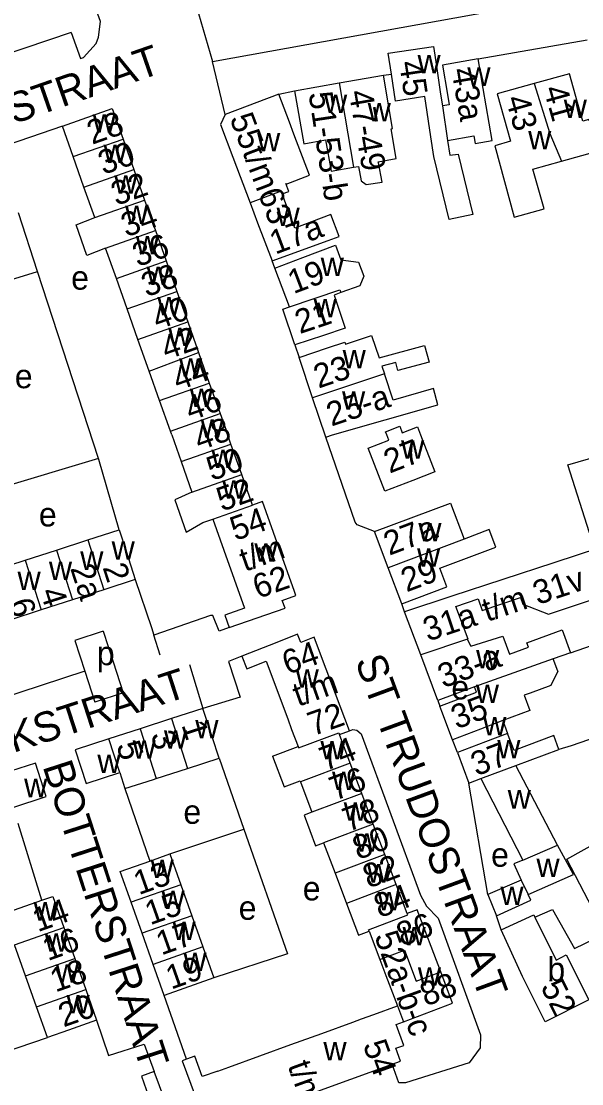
# Model space of a CAD drawing. Extents: x 159261 to 160849, y 382514 to 384534.
# Drawn here: x 159683.3 to 159776.9, y 383141.6 to 383319.1 of the extents above; entities that cross this region are included whole.
import ezdxf

# ---------------------------------------------------------------- set-up
doc = ezdxf.new("R2010")
doc.units = 0
for name, color, linetype in [('BLT_Basislijn', 7, 'Continuous'), ('BLT_Bebouwing', 7, 'Continuous'), ('BLT_Centroide', 7, 'Continuous'), ('BLT_Huisnummer', 7, 'Continuous'), ('BLT_Huisnummer_ tussenligend', 7, 'Continuous'), ('BLT_Huisnummer_reeks', 7, 'Continuous'), ('BLT_Onderdoorgang_en_onderverdeling', 7, 'Continuous'), ('BLT_Onderverdeling_panden', 7, 'Continuous'), ('BLT_Straatnaam', 7, 'Continuous'), ('BLT_Vlakafsluiter', 7, 'Continuous')]:
    doc.layers.add(name, color=color, linetype=linetype)

msp = doc.modelspace()

# ---------------------------------------------------------------- linework, layer by layer
at = {"layer": 'BLT_Basislijn'}
for p, q in [((159691.65, 383317.22), (159693.21, 383312.88)), ((159759.6, 383312.8), (159777.82, 383316.01)), ((159743.78, 383310.07), (159745.13, 383310.27)), ((159726.31, 383306.92), (159728.95, 383307.5)), ((159690.2, 383301.58), (159679.15, 383297.77)), ((159686.02, 383277.28), (159682.85, 383287.11)), ((159725.66, 383277.87), (159725.2, 383279.1)), ((159668.59, 383271.93), (159686.02, 383277.28)), ((159696.21, 383246.1), (159686.02, 383277.28)), ((159729.02, 383265.04), (159729.71, 383262.94)), ((159696.21, 383246.1), (159678.66, 383240.78)), ((159747.28, 383220.47), (159746.87, 383221.79)), ((159697, 383217.22), (159692.25, 383215.66)), ((159697, 383217.22), (159698.68, 383212.09)), ((159775, 383213.64), (159788.52, 383218.25)), ((159692.25, 383215.66), (159693.93, 383210.53)), ((159706.53, 383213.22), (159705.48, 383216.56)), ((159698.68, 383212.09), (159700.36, 383206.96)), ((159693.93, 383210.53), (159671.44, 383203.17)), ((159693.93, 383210.53), (159695.6, 383205.4)), ((159711.42, 383211.64), (159713.65, 383204.33)), ((159700.36, 383206.96), (159695.6, 383205.4)), ((159752.88, 383205.64), (159753.21, 383204.72)), ((159782.87, 383200.78), (159775.15, 383198.07)), ((159775.15, 383198.07), (159773.09, 383197.47)), ((159716.34, 383196.01), (159720.47, 383184.18)), ((159700.62, 383190.93), (159704.77, 383178.83)), ((159761.21, 383173.26), (159758.07, 383191.86)), ((159686.78, 383172.31), (159682.81, 383185.11)), ((159708.14, 383180.02), (159720.47, 383184.18)), ((159763.47, 383167.35), (159762.66, 383169.71)), ((159710.9, 383145.73), (159707.18, 383156.4))]:
    msp.add_line(p, q, dxfattribs=at)
for points in [[(159715.23, 383312.36), (159805.73, 383328.75), (159845.85, 383336.5)], [(159693.21, 383312.88), (159693.73, 383313.07), (159695.83, 383315.38), (159696.23, 383316.42), (159696.55, 383319.07), (159695.05, 383323.24)], [(159691.65, 383317.22), (159664.28, 383307.96), (159665.87, 383303.13)], [(159717.35, 383303.53), (159715.23, 383312.36)], [(159742.3, 383233.86), (159739.4, 383234.97), (159739.08, 383235.45), (159734.18, 383249.64)], [(159699.68, 383234.16), (159696.28, 383245.88), (159696.21, 383246.1)], [(159702.36, 383225.84), (159705.09, 383217.83), (159705.48, 383216.56)], [(159718.04, 383217.83), (159716.34, 383217.26), (159715.3, 383219.85), (159714.92, 383219.85), (159705.48, 383216.56)], [(159720.17, 383213.04), (159717.93, 383212.17), (159719.86, 383206.2), (159713.65, 383204.33)], [(159738.12, 383200.61), (159738.69, 383200.82), (159739.36, 383200.71), (159740.06, 383200.07), (159749.99, 383173.15), (159750.96, 383171.33), (159752.92, 383169.32), (159759.97, 383149.82)], [(159720.47, 383184.18), (159727.75, 383163.35), (159715.46, 383159.33)], [(159671.08, 383166.8), (159668.56, 383165.93), (159675.39, 383145.17), (159687.69, 383149.36)], [(159695.9, 383152.27), (159697.89, 383146.34), (159703.86, 383148.26), (159705.51, 383143.67)], [(159759.97, 383149.82), (159759.93, 383147.66), (159758.11, 383145.14), (159747.45, 383141.79), (159746.38, 383141.79), (159745.23, 383144.89)]]:
    msp.add_lwpolyline(points, dxfattribs=at)
at = {"layer": 'BLT_Bebouwing'}
for p, q in [((159759.6, 383312.8), (159753.64, 383311.77)), ((159736.37, 383308.79), (159743.78, 383310.07)), ((159728.95, 383307.5), (159736.37, 383308.79)), ((159726.31, 383306.92), (159717.35, 383303.53)), ((159754.79, 383305.16), (159753.64, 383304.95)), ((159691.99, 383296.5), (159690.2, 383301.58)), ((159700.31, 383299.42), (159702.11, 383294.33)), ((159693.79, 383291.41), (159691.99, 383296.5)), ((159718.65, 383296.39), (159721.54, 383288.77)), ((159702.11, 383294.33), (159703.91, 383289.24)), ((159695.59, 383286.32), (159693.79, 383291.41)), ((159703.91, 383289.24), (159705.71, 383284.15)), ((159721.54, 383288.77), (159722.79, 383285.46)), ((159722.79, 383285.46), (159725.2, 383279.1)), ((159705.71, 383284.15), (159707.51, 383279.06)), ((159699.2, 383276.14), (159697.39, 383281.23)), ((159707.51, 383279.06), (159709.31, 383273.97)), ((159728.11, 383271.39), (159725.66, 383277.87)), ((159701, 383271.05), (159699.2, 383276.14)), ((159709.31, 383273.97), (159711.11, 383268.88)), ((159702.8, 383265.95), (159701, 383271.05)), ((159711.11, 383268.88), (159712.92, 383263.75)), ((159712.92, 383263.75), (159714.72, 383258.66)), ((159731.97, 383256.21), (159729.71, 383262.94)), ((159714.72, 383258.66), (159716.52, 383253.57)), ((159708.21, 383250.64), (159706.41, 383255.74)), ((159734.18, 383249.64), (159731.97, 383256.21)), ((159716.52, 383253.57), (159717.79, 383250)), ((159708.44, 383250), (159708.21, 383250.64)), ((159708.44, 383250), (159710.02, 383245.55)), ((159718.33, 383248.48), (159717.79, 383250)), ((159720.13, 383243.39), (159718.33, 383248.48)), ((159710.02, 383245.55), (159711.82, 383240.47)), ((159721.93, 383238.3), (159720.13, 383243.39)), ((159713.63, 383235.36), (159715.31, 383235.96)), ((159715.31, 383235.96), (159717.15, 383230.77)), ((159694.44, 383232.47), (159699.68, 383234.16)), ((159744.58, 383227.83), (159742.3, 383233.86)), ((159689.21, 383230.78), (159694.44, 383232.47)), ((159683.98, 383229.09), (159689.21, 383230.78)), ((159717.15, 383230.77), (159720.57, 383221.07)), ((159728.87, 383224), (159727.27, 383228.52)), ((159746.87, 383221.79), (159744.58, 383227.83)), ((159702.36, 383225.84), (159697.13, 383224.15)), ((159697.13, 383224.15), (159691.9, 383222.46)), ((159729.15, 383223.19), (159728.87, 383224)), ((159686.66, 383220.77), (159681.42, 383219.08)), ((159691.9, 383222.46), (159686.66, 383220.77)), ((159750.02, 383213.29), (159747.28, 383220.47)), ((159758.39, 383214.72), (159757.82, 383215.88)), ((159726.01, 383215.35), (159720.17, 383213.04)), ((159734.23, 383210.9), (159732.62, 383215.16)), ((159775, 383213.64), (159772.13, 383212.62)), ((159724.23, 383212.2), (159727.8, 383202.59)), ((159772.89, 383210.55), (159772.13, 383212.62)), ((159738.12, 383200.61), (159734.23, 383210.9)), ((159713.65, 383204.33), (159708.42, 383202.64)), ((159708.42, 383202.64), (159703.18, 383200.94)), ((159763.73, 383202.29), (159764.53, 383200.15)), ((159703.18, 383200.94), (159697.93, 383199.25)), ((159736.44, 383199.98), (159738.12, 383200.61)), ((159738.25, 383195.18), (159736.44, 383199.98)), ((159725.24, 383196.36), (159729.53, 383197.99)), ((159756.14, 383196.98), (159755.32, 383199.11)), ((159711.1, 383194.32), (159716.34, 383196.01)), ((159756.14, 383196.98), (159758.07, 383191.86)), ((159765.9, 383194.82), (159773.09, 383197.47)), ((159705.87, 383192.63), (159711.1, 383194.32)), ((159740.16, 383190.12), (159738.25, 383195.18)), ((159772.84, 383181.49), (159765.9, 383194.82)), ((159699.75, 383193.62), (159700.62, 383190.93)), ((159758.07, 383191.86), (159760.03, 383192.6)), ((159729.95, 383192.07), (159731.86, 383187.01)), ((159742.1, 383185), (159740.16, 383190.12)), ((159744.01, 383179.95), (159742.1, 383185)), ((159733.8, 383181.88), (159735.71, 383176.82)), ((159704.77, 383178.83), (159708.14, 383180.02)), ((159708.14, 383180.02), (159709.96, 383174.89)), ((159745.92, 383174.9), (159744.01, 383179.95)), ((159735.71, 383176.82), (159737.62, 383171.77)), ((159709.96, 383174.89), (159711.79, 383169.7)), ((159747.76, 383170.07), (159745.92, 383174.9)), ((159761.21, 383173.26), (159762.66, 383169.71)), ((159703.51, 383166.77), (159701.67, 383171.95)), ((159737.62, 383171.77), (159739.62, 383166.48)), ((159711.79, 383169.7), (159713.63, 383164.52)), ((159690.41, 383167.76), (159692.25, 383162.57)), ((159705.34, 383161.58), (159703.51, 383166.77)), ((159739.62, 383166.48), (159741.39, 383167.15)), ((159741.39, 383167.15), (159743.2, 383162.38)), ((159684.04, 383159.67), (159682.2, 383164.85)), ((159713.63, 383164.52), (159715.46, 383159.33)), ((159692.25, 383162.57), (159694.08, 383157.39)), ((159707.18, 383156.4), (159705.34, 383161.58)), ((159685.88, 383154.48), (159684.04, 383159.67)), ((159715.46, 383159.33), (159707.18, 383156.4)), ((159694.08, 383157.39), (159695.9, 383152.27)), ((159778.07, 383155.68), (159770.81, 383151.97)), ((159687.69, 383149.36), (159685.88, 383154.48)), ((159733.49, 383150.06), (159738.66, 383151.93)), ((159728.32, 383148.18), (159733.49, 383150.06)), ((159723.14, 383146.31), (159728.32, 383148.18)), ((159717.97, 383144.44), (159723.14, 383146.31)), ((159714.51, 383133.8), (159745.23, 383144.89)), ((159716.12, 383143.77), (159717.97, 383144.44))]:
    msp.add_line(p, q, dxfattribs=at)
for points in [[(159745.13, 383310.27), (159744.6, 383313.76), (159752.14, 383314.9), (159752.64, 383311.59)], [(159752.64, 383311.59), (159753.34, 383306.92), (159753.64, 383304.95)], [(159753.64, 383311.77), (159754.5, 383306.84), (159754.79, 383305.16)], [(159754.5, 383299.21), (159758.86, 383299.97), (159759.08, 383298.7), (159761.96, 383299.21), (159760.46, 383307.88), (159759.6, 383312.8)], [(159738.81, 383294.72), (159739.63, 383294.86), (159740.05, 383292.44), (159740.89, 383291.85), (159743.59, 383292.25), (159742.96, 383295.44), (159742.93, 383295.63), (159745.94, 383296.16), (159745.08, 383301.12), (159745.32, 383301.17), (159744.64, 383305.15), (159743.78, 383310.07)], [(159752.23, 383296.49), (159751.7, 383299.81), (159750.68, 383306.52), (159745.81, 383305.78), (159745.13, 383310.27)], [(159777.08, 383302.43), (159776.21, 383305.53), (159774.87, 383310.34), (159768.93, 383308.68)], [(159768.93, 383308.68), (159762.78, 383306.96), (159764.99, 383299.07), (159762.38, 383298.29), (159765.6, 383286.38), (159770.6, 383287.78), (159768.75, 383294.39), (159773.53, 383295.73)], [(159731.43, 383293.38), (159728.83, 383300.25), (159728.08, 383302.24), (159726.31, 383306.92)], [(159728.95, 383307.5), (159730.48, 383298.64), (159734.14, 383299.27), (159735.04, 383294.07), (159738.81, 383294.72)], [(159690.2, 383301.58), (159698.5, 383304.52), (159700.31, 383299.42)], [(159717.35, 383303.53), (159716.59, 383301.85), (159718.65, 383296.39)], [(159773.53, 383295.73), (159779.3, 383297.35), (159780.23, 383294.03), (159782.52, 383291.04), (159783.74, 383291.45), (159784.51, 383289.92), (159786.24, 383290.62), (159784.17, 383295.14), (159780.64, 383303.16), (159778.15, 383302.46), (159778.08, 383302.7), (159777.08, 383302.43)], [(159754.5, 383299.21), (159754.88, 383296.71), (159756.25, 383296.92), (159758.69, 383286.8), (159754.78, 383286.01), (159752.23, 383296.49)], [(159726.86, 383290.25), (159728.01, 383290.69), (159727.5, 383292.03), (159727.55, 383291.89), (159731.43, 383293.38)], [(159725.2, 383279.1), (159734.57, 383282.47), (159736.41, 383283.17), (159735.02, 383286.84), (159729.01, 383284.57), (159726.86, 383290.25)], [(159697.39, 383281.23), (159694.28, 383279.98), (159692.48, 383285.08), (159695.59, 383286.32)], [(159725.66, 383277.87), (159730.33, 383279.64), (159735.78, 383281.7), (159736.7, 383279.28), (159739.62, 383278.87), (159740.49, 383276.55), (159739.84, 383274.9), (159736.7, 383273.82)], [(159736.7, 383273.82), (159735.54, 383273.37), (159737.39, 383267.86), (159733.76, 383266.64), (159729.02, 383265.04)], [(159729.02, 383265.04), (159727.01, 383271.02), (159728.11, 383271.39)], [(159704.68, 383260.64), (159702.8, 383265.95)], [(159729.71, 383262.94), (159734.45, 383264.53), (159737.32, 383265.5), (159737.43, 383265.17), (159741.8, 383266.64), (159743.05, 383262.9), (159750.66, 383264.94), (159751.41, 383262.15), (159746.22, 383260.76), (159745.86, 383262.1), (159743.53, 383261.47), (159743.95, 383260.24)], [(159706.41, 383255.74), (159704.68, 383260.64)], [(159734.18, 383249.64), (159735.28, 383250), (159752.88, 383255.06), (159752.16, 383257.79), (159745.42, 383255.79), (159743.95, 383260.24)], [(159744.34, 383250), (159744.13, 383250.54), (159746.51, 383251.47), (159746.94, 383250.37), (159749.46, 383251.36), (159749.99, 383250)], [(159749.99, 383250), (159752.39, 383243.86), (159748.7, 383242.42), (159744.04, 383240.6), (159741.23, 383247.79), (159744.68, 383249.14), (159744.34, 383250)], [(159778.21, 383233.67), (159774.6, 383245.01), (159791.85, 383250)], [(159711.82, 383240.47), (159708.96, 383239.15), (159710.86, 383233.78), (159713.63, 383235.36)], [(159727.27, 383228.52), (159723.6, 383238.89), (159721.93, 383238.3)], [(159742.3, 383233.86), (159754.96, 383238.64), (159757.24, 383232.61)], [(159766.66, 383222.87), (159767.04, 383221.77), (159771.34, 383220.08), (159809.25, 383232.69), (159806.84, 383240.03), (159792.18, 383235.21)], [(159699.68, 383234.16), (159700.83, 383230.6), (159702.36, 383225.84)], [(159746.87, 383221.79), (159754.38, 383224.62), (159753.19, 383227.76), (159762.53, 383231.28), (159761.43, 383234.19), (159757.24, 383232.61)], [(159779.85, 383231.16), (159772.25, 383228.67)], [(159678.73, 383227.4), (159683.49, 383228.94), (159683.98, 383229.09)], [(159772.25, 383228.67), (159755.23, 383223.08), (159747.28, 383220.47)], [(159718.04, 383217.83), (159727.4, 383221.1), (159726.87, 383222.38), (159729.15, 383223.19)], [(159757.82, 383215.88), (159757.93, 383215.92), (159755.85, 383221.35), (159759.59, 383222.62), (159760.25, 383220.68), (159766.66, 383222.87)], [(159720.57, 383221.07), (159717.3, 383219.92), (159718.04, 383217.83)], [(159758.39, 383214.72), (159763.71, 383216.41), (159764.86, 383213.37), (159768.02, 383214.54), (159767.74, 383215.29), (159773.64, 383217.47), (159775, 383213.64)], [(159732.62, 383215.16), (159732.22, 383216.21), (159729.97, 383215.36), (159729.46, 383216.71), (159726.01, 383215.35)], [(159720.17, 383213.04), (159720.96, 383210.96), (159724.23, 383212.2)], [(159752.88, 383205.64), (159750.02, 383213.29)], [(159772.89, 383210.55), (159771.73, 383208.16), (159768.27, 383206.9), (159767.26, 383206.53), (159768.22, 383203.99), (159763.73, 383202.29)], [(159758.97, 383207.94), (159752.88, 383205.64)], [(159753.21, 383204.72), (159759.32, 383207.02)], [(159759.32, 383207.02), (159758.97, 383207.94)], [(159716.34, 383196.01), (159715.18, 383199.57), (159713.65, 383204.33)], [(159755.32, 383199.11), (159753.56, 383203.79), (159753.21, 383204.72)], [(159727.8, 383202.59), (159728.46, 383200.81), (159729.53, 383197.99)], [(159773.09, 383197.47), (159772.24, 383199.79), (159765.6, 383197.29), (159764.53, 383200.15)], [(159697.93, 383199.25), (159692.32, 383197.43), (159694.14, 383191.81), (159699.75, 383193.62)], [(159725.24, 383196.36), (159727.19, 383191.22), (159729.89, 383192.23), (159729.95, 383192.07)], [(159681.93, 383187.8), (159687.48, 383189.6), (159685.67, 383195.18), (159680.13, 383193.39)], [(159700.62, 383190.93), (159705.38, 383192.47), (159705.87, 383192.63)], [(159760.03, 383192.6), (159767.05, 383179)], [(159731.86, 383187.01), (159730.53, 383186.51), (159732.45, 383181.37), (159733.8, 383181.88)], [(159780.88, 383166.75), (159774.39, 383179.15), (159780.22, 383182.37), (159783, 383178.04), (159786.13, 383173.17)], [(159767.93, 383173.28), (159775.52, 383176.58), (159772.84, 383181.49)], [(159701.67, 383171.95), (159699.85, 383177.09), (159704.77, 383178.83)], [(159767.05, 383179), (159765.58, 383178.37), (159766.81, 383175.64)], [(159766.81, 383175.64), (159761.21, 383173.26)], [(159686.78, 383172.31), (159688.58, 383172.94), (159690.41, 383167.76)], [(159762.66, 383169.71), (159768.38, 383172.29), (159767.93, 383173.28)], [(159680.37, 383170.04), (159682.2, 383170.69), (159686.78, 383172.31)], [(159753.35, 383160.33), (159749.43, 383170.72), (159747.76, 383170.07)], [(159763.47, 383167.35), (159768.89, 383169.86), (159769.08, 383169.49)], [(159769.08, 383169.49), (159772.04, 383170.77), (159775.71, 383164.22), (159780.88, 383166.75)], [(159770.81, 383151.97), (159767.01, 383159.57), (159763.47, 383167.35)], [(159743.2, 383162.38), (159744.19, 383159.75), (159746.11, 383154.68)], [(159747.13, 383152), (159755.34, 383155.11), (159753.35, 383160.33)], [(159738.66, 383151.93), (159740.15, 383152.47), (159742.2, 383153.21), (159746.11, 383154.68)], [(159695.9, 383152.27), (159691.18, 383150.6), (159687.69, 383149.36)], [(159745.88, 383147.59), (159747.2, 383148.05), (159745.93, 383151.54), (159747.13, 383152)], [(159716.12, 383143.77), (159713.55, 383142.84), (159712.32, 383146.25), (159710.9, 383145.73)], [(159745.23, 383144.89), (159746.65, 383145.41), (159745.88, 383147.59)], [(159710.9, 383145.73), (159710.21, 383145.48), (159714.51, 383133.8)], [(159705.51, 383143.67), (159703.38, 383142.89), (159704.58, 383139.58), (159700.3, 383138.03)], [(159709.81, 383132.17), (159705.51, 383143.67)]]:
    msp.add_lwpolyline(points, dxfattribs=at)
at = {"layer": 'BLT_Onderdoorgang_en_onderverdeling'}
for points in [[(159763.73, 383202.29), (159760, 383200.88), (159755.32, 383199.11)], [(159764.53, 383200.15), (159760.81, 383198.75), (159756.14, 383196.98)]]:
    msp.add_lwpolyline(points, dxfattribs=at)
at = {"layer": 'BLT_Onderverdeling_panden'}
for p, q in [((159736.37, 383308.79), (159738.81, 383294.72)), ((159753.64, 383304.95), (159754.5, 383299.21)), ((159691.99, 383296.5), (159700.31, 383299.42)), ((159693.79, 383291.41), (159702.11, 383294.33)), ((159695.59, 383286.32), (159703.91, 383289.24)), ((159697.39, 383281.23), (159705.71, 383284.15)), ((159699.2, 383276.14), (159707.51, 383279.06)), ((159701, 383271.05), (159709.31, 383273.97)), ((159702.8, 383265.95), (159711.11, 383268.88)), ((159704.68, 383260.64), (159712.92, 383263.75)), ((159743.95, 383260.24), (159731.97, 383256.21)), ((159706.41, 383255.74), (159714.72, 383258.66)), ((159708.21, 383250.64), (159716.52, 383253.57)), ((159710.02, 383245.55), (159718.33, 383248.48)), ((159711.82, 383240.47), (159720.13, 383243.39)), ((159715.31, 383235.96), (159721.93, 383238.3)), ((159694.44, 383232.47), (159697.13, 383224.15)), ((159757.24, 383232.61), (159744.58, 383227.83)), ((159689.21, 383230.78), (159691.9, 383222.46)), ((159683.98, 383229.09), (159686.66, 383220.77)), ((159772.13, 383212.62), (159758.97, 383207.94)), ((159708.42, 383202.64), (159711.1, 383194.32)), ((159703.18, 383200.94), (159705.87, 383192.63)), ((159699.75, 383193.62), (159697.93, 383199.25)), ((159738.25, 383195.18), (159729.95, 383192.07)), ((159760.03, 383192.6), (159765.9, 383194.82)), ((159740.16, 383190.12), (159731.86, 383187.01)), ((159742.1, 383185), (159733.8, 383181.88)), ((159744.01, 383179.95), (159735.71, 383176.82)), ((159767.05, 383179), (159772.84, 383181.49)), ((159709.96, 383174.89), (159701.67, 383171.95)), ((159745.92, 383174.9), (159737.62, 383171.77)), ((159766.81, 383175.64), (159767.93, 383173.28)), ((159711.79, 383169.7), (159703.51, 383166.77)), ((159682.2, 383164.85), (159690.41, 383167.76)), ((159713.63, 383164.52), (159705.34, 383161.58)), ((159684.04, 383159.67), (159692.25, 383162.57)), ((159685.88, 383154.48), (159694.08, 383157.39)), ((159746.11, 383154.68), (159747.13, 383152))]:
    msp.add_line(p, q, dxfattribs=at)
for points in [[(159768.93, 383308.68), (159771.58, 383300.34), (159773.53, 383295.73)], [(159726.86, 383290.25), (159726.69, 383290.72), (159721.54, 383288.77)], [(159728.11, 383271.39), (159736.53, 383274.27), (159736.7, 383273.82)], [(159757.82, 383215.88), (159750.02, 383213.29)], [(159729.53, 383197.99), (159729.63, 383197.73), (159736.35, 383200.23), (159736.44, 383199.98)], [(159741.39, 383167.15), (159741.31, 383167.37), (159747.84, 383169.85), (159747.76, 383170.07)], [(159769.08, 383169.49), (159772.64, 383162.31), (159774.31, 383163.15), (159778.07, 383155.68)], [(159743.2, 383162.38), (159747.3, 383163.93), (159749.24, 383158.78), (159753.35, 383160.33)]]:
    msp.add_lwpolyline(points, dxfattribs=at)
at = {"layer": 'BLT_Vlakafsluiter'}
msp.add_line((159711.64, 383324.71), (159715.23, 383312.36), dxfattribs=at)

# ---------------------------------------------------------------- texts
at = {"layer": 'BLT_Centroide'}
for s, p in [('w', (159749.47, 383310.42)), ('w', (159757.8, 383308.31)), ('w', (159733.88, 383303.78)), ('w', (159773.89, 383302.95)), ('w', (159741.16, 383302.38)), ('w', (159695.25, 383300.5)), ('w', (159767.95, 383297.72)), ('w', (159722.7, 383297.39)), ('w', (159697.05, 383295.41)), ('w', (159698.84, 383290.31)), ('w', (159700.65, 383285.25)), ('w', (159725.95, 383284.91)), ('w', (159702.45, 383280.16)), ('w', (159733.32, 383276.53)), ('w', (159704.25, 383275.06)), ('e', (159691.65, 383274.27)), ('w', (159706.05, 383269.97)), ('w', (159732.13, 383269.66)), ('w', (159707.86, 383264.84)), ('w', (159736.98, 383261.12)), ('w', (159709.67, 383259.75)), ('e', (159682.24, 383257.81)), ('w', (159711.47, 383254.66)), ('w', (159736.88, 383254.22)), ('w', (159713.27, 383249.56)), ('w', (159715.07, 383244.47)), ('w', (159746.73, 383246.03)), ('w', (159716.88, 383239.38)), ('e', (159686.26, 383234.73)), ('w', (159749.62, 383232.25)), ('w', (159698.41, 383229.16)), ('w', (159722.23, 383228.86)), ('w', (159693.17, 383227.47)), ('w', (159749.41, 383228)), ('w', (159687.94, 383225.78)), ('w', (159682.7, 383224.09)), ('p', (159695.93, 383211.55)), ('w', (159759.26, 383211.03)), ('w', (159729.14, 383207.8)), ('e', (159755.13, 383205.84)), ('w', (159759.22, 383205.25)), ('w', (159712.38, 383199.31)), ('w', (159760.44, 383199.81)), ('w', (159707.14, 383197.62)), ('w', (159701.91, 383195.94)), ('w', (159733.27, 383195.84)), ('w', (159762.8, 383196)), ('w', (159696.03, 383193.53)), ('w', (159683.8, 383189.5)), ('w', (159735.21, 383190.69)), ('w', (159764.54, 383187.61)), ('e', (159710.39, 383185.06)), ('w', (159737.16, 383185.56)), ('w', (159739.09, 383180.41)), ('e', (159761.76, 383177.89)), ('w', (159704.91, 383176)), ('w', (159741.04, 383175.25)), ('w', (159769.34, 383176.16)), ('e', (159730.32, 383172.27)), ('w', (159706.73, 383170.81)), ('w', (159742.8, 383170.62)), ('w', (159763.32, 383171.49)), ('w', (159685.39, 383168.91)), ('e', (159719.62, 383169.03)), ('w', (159708.57, 383165.66)), ('w', (159746.98, 383164.75)), ('w', (159687.23, 383163.72)), ('w', (159710.4, 383160.47)), ('b', (159771.16, 383158.77)), ('w', (159689.06, 383158.53)), ('w', (159749.54, 383158)), ('w', (159690.88, 383153.38)), ('w', (159733.77, 383145.53))]:
    msp.add_text(s, height=4, dxfattribs=at).set_placement(p)
at = {"layer": 'BLT_Huisnummer'}
for s, rotation, p in [('45', 278.5869, (159746.39, 383312.24)), ('43a', 279.8567, (159755.11, 383311.01)), ('41', 285.6269, (159770.47, 383307.82)), ('43', 285.629, (159764.15, 383306.19)), ('28', 19.3787, (159695.15, 383298.46)), ('32', 19.3787, (159699.18, 383288.25)), ('17a', 20.729, (159725.73, 383280.1)), ('36', 19.3812, (159702.75, 383278.03)), ('19', 20.729, (159728.77, 383273.51)), ('40', 19.3797, (159706.06, 383267.53)), ('21', 18.5908, (159729.82, 383266.84)), ('44', 19.4729, (159709.45, 383257.36)), ('23', 18.5973, (159732.94, 383257.74)), ('48', 19.4729, (159713.04, 383247.34)), ('27', 21.346, (159744.81, 383243.53)), ('52', 19.4776, (159716.8, 383237.19)), ('27a', 20.693, (159744.75, 383229.82)), ('2a', 287.894, (159691.46, 383227.76)), ('2', 287.894, (159696.87, 383227.9)), ('29', 20.6928, (159747.64, 383223.7)), ('6', 287.8846, (159681.23, 383222.04)), ('4', 287.894, (159686.43, 383223.84)), ('35', 20.6922, (159756.01, 383200.81)), ('1', 287.894, (159710.04, 383201.59)), ('74', 20.6937, (159734.05, 383193.84)), ('5', 287.8846, (159699.15, 383198.18)), ('37', 20.6939, (159759.31, 383192.98)), ('78', 20.6937, (159737.91, 383183.68)), ('13', 19.4946, (159702.95, 383173.14)), ('82', 20.6937, (159741.29, 383174.23)), ('84', 20.6937, (159743.14, 383169.29)), ('14', 19.5108, (159686.07, 383166.94)), ('19', 19.5008, (159708.34, 383157.35)), ('52', 296.5347, (159769.96, 383157.85)), ('20', 19.4906, (159690.38, 383151.05))]:
    msp.add_text(s, height=4, rotation=rotation, dxfattribs=at).set_placement(p)
at = {"layer": 'BLT_Huisnummer_ tussenligend'}
for s, rotation, p in [('30', 19.3787, (159697.03, 383293.42)), ('34', 19.3787, (159700.84, 383283)), ('38', 19.3812, (159704.23, 383273)), ('42', 19.3797, (159707.54, 383262.5)), ('46', 19.4729, (159711.55, 383252.33)), ('50', 19.4729, (159715.13, 383242.3)), ('3', 287.894, (159704.87, 383199.92)), ('76', 20.6937, (159735.7, 383188.88)), ('80', 20.6937, (159739.57, 383178.99)), ('15', 19.4946, (159704.84, 383168.1)), ('16', 19.5108, (159687.75, 383162.12)), ('17', 19.4946, (159706.71, 383163.06)), ('18', 19.5108, (159689.02, 383156.87))]:
    msp.add_text(s, height=4, rotation=rotation, dxfattribs=at).set_placement(p)
at = {"layer": 'BLT_Huisnummer_reeks'}
for s, rotation, p in [('51-53-b', 278.5869, (159731.28, 383307.08)), ('47-49', 279.8417, (159737.97, 383307.32)), ('55t/m63', 290.7261, (159718.07, 383302.91)), ('25-a', 18.5879, (159735.09, 383251.39)), ('54', 19.4731, (159719.05, 383232.28)), ('t/m', 19.4731, (159720.65, 383227.13)), ('62', 19.4731, (159722.83, 383222.61)), ('31a t/m 31v', 18.401, (159751.21, 383215.48)), ('64', 19.4731, (159727.75, 383209.93)), ('33-a', 20.6906, (159753.79, 383207.68)), ('t/m', 19.4731, (159729.54, 383204.59)), ('72', 19.4731, (159732.01, 383199.68)), ('86', 20.7011, (159746.91, 383164.52)), ('52a-b-c', 289.9143, (159742.23, 383166.33)), ('88', 20.696, (159750.85, 383154.52)), ('54', 289.9126, (159740.32, 383148.16)), ('t/m ', 289.9126, (159727.76, 383144.68))]:
    msp.add_text(s, height=4, rotation=rotation, dxfattribs=at).set_placement(p)
at = {"layer": 'BLT_Straatnaam'}
for s, height, rotation, p in [('SCHOENERSTRAAT', 5, 19.1488, (159646.23, 383289.46)), ('ST TRUDOSTRAAT', 5, 290.2586, (159739.01, 383212.28)), ('PINKSTRAAT', 5, 17.9099, (159671.38, 383193.46)), ('BOTTERSTRAAT', 4.9999, 287.9232, (159686.85, 383194.68))]:
    msp.add_text(s, height=height, rotation=rotation, dxfattribs=at).set_placement(p)

doc.saveas('drawing.dxf')
